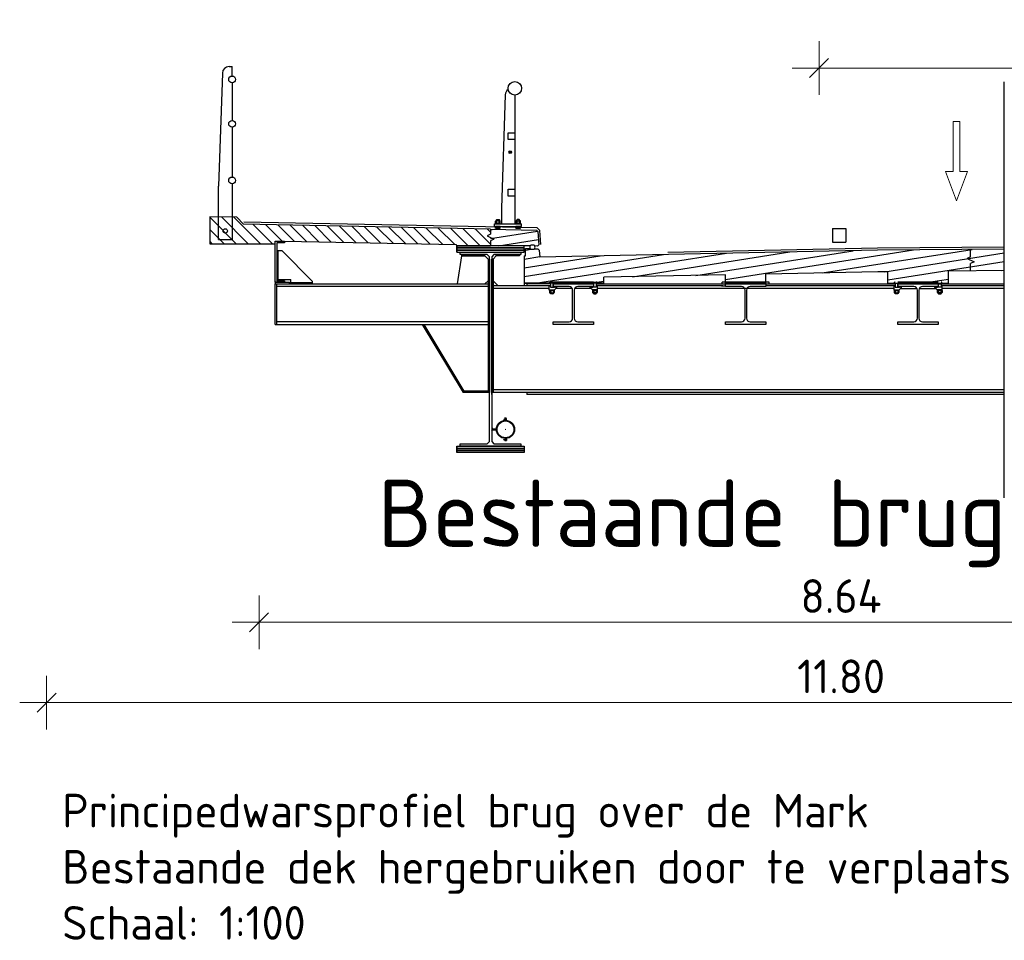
# Model space of a CAD drawing. Header units: metres. Extents: x -54 to 109, y -117 to 84.
# Tile 650 of 656: x 85.96 to 93.27, y 50.48 to 57.32. Entities that reach past the tile are written whole.
import ezdxf

# ---------------------------------------------------------------- set-up
doc = ezdxf.new("R2010")
doc.units = ezdxf.units.M
for name, pattern in [('AM-AS', [16, 10, -2, 2, -2]), ('CENTER', [2, 1.25, -0.25, 0.25, -0.25]), ('HIDDEN', [3.75, 2.5, -1.25])]:
    doc.linetypes.add(name, pattern=pattern)
doc.layers.get('Defpoints').update_dxf_attribs({"color": 151})
for name, color, linetype in [('015_DDRS_Brug', 1, 'Continuous'), ('L238', 2, 'Continuous'), ('L31', 1, 'Continuous'), ('L35', 2, 'Continuous'), ('L36', 2, 'Continuous'), ('L37', 2, 'HIDDEN'), ('L39', 3, 'Continuous'), ('L47', 4, 'Continuous'), ('L49', 4, 'Continuous'), ('L51', 252, 'Continuous')]:
    doc.layers.add(name, color=color, linetype=linetype)
for name, color, linetype, lineweight in [('B-WE-KW-KUNSTWERK-GD', 252, 'Continuous', 25), ('N-WE-AM-AS-GD', 10, 'AM-AS', 25), ('N-WE-VW-MARKERING-GD', 7, 'Continuous', 35), ('N-WE-VW-MARKERING-S', 7, 'Continuous', 25), ('N-WE-VW-MARKERING_PICTOGRAM-S', 7, 'Continuous', 25), ('X-XX-AL-DETAIL1-M', 7, 'Continuous', 18), ('X-XX-AL-T25', 7, 'Continuous', 25)]:
    doc.layers.add(name, color=color, linetype=linetype, lineweight=lineweight)
doc.styles.add('NLCS-ISO-M100-T25', font='NLCS-ISO.ttf', dxfattribs={"height": 0.25})
doc.styles.add('NLCS-ISO-M200-T25', font='NLCS-ISO.ttf', dxfattribs={"height": 0.5})
doc.dimstyles.new('NLCS-M100-T25-SCHRAP_L2_H2', dxfattribs={"dimscale": 0.1, "dimtxt": 2.5, "dimasz": 1.4, "dimexe": 2, "dimexo": 2, "dimgap": 0.7, "dimtad": 1, "dimzin": 0, "dimdsep": 46, "dimtxsty": 'NLCS-ISO-M100-T25', "dimblk": 'OBLIQUE', "dimcen": 0, "dimdle": 2, "dimclrd": 256, "dimclre": 256, "dimclrt": 256, "dimazin": 0, "dimtfac": 1, "dimtdec": 3, "dimtofl": 0, "dimtmove": 0, "dimatfit": 3, "dimldrblk": 'OBLIQUE', "dimfxl": 2, "dimfxlon": 1, "dimtfillclr": 256, "dimtolj": 1, "dimtzin": 0, "dimlwd": -1, "dimlwe": -1, "dimarcsym": 0})

# ---------------------------------------------------------------- blocks, each defined once
blk = doc.blocks.new('VW-MARKERING_010')
at = {"layer": 'N-WE-VW-MARKERING-S'}
for p, q in [((-0.05, 0.1), (0.05, 0.1)), ((-0.05, 0.1), (-0.05, 0)), ((0.05, 0.1), (0.05, 0)), ((-0.05, 0), (0.05, 0))]:
    blk.add_line(p, q, dxfattribs=at)
blk = doc.blocks.new('_Oblique')
at = {"color": 0, "linetype": 'ByBlock', "lineweight": -2}
blk.add_line((-0.5, -0.5), (0.5, 0.5), dxfattribs=at)
blk = doc.blocks.new('*D245')
at = {"layer": 'Defpoints', "color": 0, "transparency": 16777216}
for p in [(91.895, 56.9604), (91.895, 55.768), (95.495, 55.768)]:
    blk.add_point(p, dxfattribs=at)
at = {"layer": 'X-XX-AL-DETAIL1-M', "transparency": 16777216}
for p, q in [((91.895, 56.7604), (91.895, 57.1604)), ((95.495, 56.7604), (95.495, 57.1604)), ((95.695, 56.9604), (91.695, 56.9604))]:
    blk.add_line(p, q, dxfattribs=at)
at = {"layer": 'X-XX-AL-DETAIL1-M', "transparency": 16777216, "xscale": 0.14, "yscale": 0.14, "zscale": 0.14, "rotation": 180}
blk.add_blockref('_Oblique', (91.895, 56.9604), dxfattribs=at)
at = {"layer": 'X-XX-AL-DETAIL1-M', "transparency": 16777216, "xscale": 0.14, "yscale": 0.14, "zscale": 0.14}
blk.add_blockref('_Oblique', (95.495, 56.9604), dxfattribs=at)
at = {"layer": 'X-XX-AL-DETAIL1-M', "transparency": 16777216, "insert": (93.695, 57.1554), "char_height": 0.25, "attachment_point": 5, "style": 'NLCS-ISO-M100-T25'}
blk.add_mtext('\\A1;3.60', dxfattribs=at)
blk = doc.blocks.new('*D246')
at = {"layer": 'Defpoints', "color": 0, "transparency": 16777216}
for p in [(87.7368, 54.1893), (96.3812, 54.1893), (96.3812, 52.8448)]:
    blk.add_point(p, dxfattribs=at)
at = {"layer": 'X-XX-AL-DETAIL1-M', "transparency": 16777216}
for p, q in [((87.7368, 53.0448), (87.7368, 52.6448)), ((96.3812, 53.0448), (96.3812, 52.6448)), ((87.5368, 52.8448), (96.5812, 52.8448))]:
    blk.add_line(p, q, dxfattribs=at)
at = {"layer": 'X-XX-AL-DETAIL1-M', "transparency": 16777216, "xscale": 0.14, "yscale": 0.14, "zscale": 0.14, "rotation": 180}
blk.add_blockref('_Oblique', (87.7368, 52.8448), dxfattribs=at)
at = {"layer": 'X-XX-AL-DETAIL1-M', "transparency": 16777216, "xscale": 0.14, "yscale": 0.14, "zscale": 0.14}
blk.add_blockref('_Oblique', (96.3812, 52.8448), dxfattribs=at)
at = {"layer": 'X-XX-AL-DETAIL1-M', "transparency": 16777216, "insert": (92.059, 53.0398), "char_height": 0.25, "attachment_point": 5, "style": 'NLCS-ISO-M100-T25'}
blk.add_mtext('\\A1;8.64', dxfattribs=at)
blk = doc.blocks.new('*D248')
at = {"layer": 'Defpoints', "color": 0, "transparency": 16777216}
for p in [(86.159, 55.6564), (97.959, 55.6564), (97.959, 52.2485)]:
    blk.add_point(p, dxfattribs=at)
at = {"layer": 'X-XX-AL-DETAIL1-M', "transparency": 16777216}
for p, q in [((86.159, 52.4485), (86.159, 52.0485)), ((97.959, 52.4485), (97.959, 52.0485)), ((85.959, 52.2485), (98.159, 52.2485))]:
    blk.add_line(p, q, dxfattribs=at)
at = {"layer": 'X-XX-AL-DETAIL1-M', "transparency": 16777216, "xscale": 0.14, "yscale": 0.14, "zscale": 0.14, "rotation": 180}
blk.add_blockref('_Oblique', (86.159, 52.2485), dxfattribs=at)
at = {"layer": 'X-XX-AL-DETAIL1-M', "transparency": 16777216, "xscale": 0.14, "yscale": 0.14, "zscale": 0.14}
blk.add_blockref('_Oblique', (97.959, 52.2485), dxfattribs=at)
at = {"layer": 'X-XX-AL-DETAIL1-M', "transparency": 16777216, "insert": (92.059, 52.4435), "char_height": 0.25, "attachment_point": 5, "style": 'NLCS-ISO-M100-T25'}
blk.add_mtext('\\A1;11.80', dxfattribs=at)
blk = doc.blocks.new('SVW-MARKERING_PICTOGRAM_PIJL_RECHTDOOR-SO')
at = {"color": 0, "linetype": 'ByBlock', "lineweight": 18}
blk.add_lwpolyline([(-0.412, 0.485), (0, 1.571), (0.412, 0.485), (0.125, 0.485), (0.125, -1.371), (-0.125, -1.371), (-0.125, 0.485)], close=True, dxfattribs=at)
blk = doc.blocks.new('BMTB1562')
at = {"layer": 'L36'}
for radius in [0.5, 0.3, 0.1]:
    blk.add_circle((0, 0), radius, dxfattribs=at)
blk = doc.blocks.new('RTW-BMT-WAP12')
blk.add_hatch(color=256).paths.add_polyline_path([(-6, 0, 1), (6, 0, 1)])
blk = doc.blocks.new('brug')
at = {"layer": 'L51'}
h = blk.add_hatch(dxfattribs=at)
h.set_pattern_fill('LINE', color=0, scale=0.02, angle=188.92211, style=0)
h.set_pattern_definition([(135, (-6.85005, 0.821155), (-0.0449013, -0.0449013), [])])
h.paths.add_polyline_path([(-5.9001, 0.225), (-5.7001, 0.221), (-5.6491, 0.17), (-3.8151, 0.1333), (-3.8151, 0.0093), (-4.0651, 0.0093), (-4.0743, 0.0185), (-5.3451, 0.0439), (-5.4151, 0.043), (-5.4151, 0.025), (-5.9001, 0.025)])
h = blk.add_hatch(dxfattribs=at)
h.set_pattern_fill('LINE', color=0, scale=0.02, angle=188.922, style=0)
h.paths.add_polyline_path([(-3.8151, 0.1333), (-3.4746, 0.1265), (-3.4639, 0.1163), (-3.4567, 0.0173), (-3.466, 0.0075), (-3.487, 0.0079), (-3.4921, 0.013), (-3.5171, 0.0135), (-3.522, 0.0086), (-3.5651, 0.0093), (-3.8151, 0.0093)])
h = blk.add_hatch(dxfattribs=at)
h.set_pattern_fill('LINE', color=0, scale=0.02, angle=188.922, style=0)
h.paths.add_polyline_path([(-0.0001, -0.175), (-0.0001, -0.015), (-0.9413, -0.0238), (-3.4501, -0.074), (-3.4538, -0.0227), (-3.4645, -0.0125), (-3.4877, -0.0121), (-3.4921, -0.0165), (-3.5171, -0.017), (-3.5227, -0.0114), (-3.5551, -0.0107), (-3.5551, -0.0657), (-3.5651, -0.0657), (-3.5651, -0.269), (-3.3751, -0.269), (-3.3751, -0.26), (-3.0251, -0.26), (-3.0251, -0.269), (-2.9751, -0.269), (-2.9751, -0.2245), (-2.0701, -0.2064), (-2.0701, -0.269), (-1.7701, -0.269), (-1.7701, -0.2004), (-0.939, -0.1838), (-0.8651, -0.1831), (-0.8651, -0.269), (-0.4151, -0.269), (-0.4151, -0.1789)])
at = {"layer": '015_DDRS_Brug', "color": 0}
for p, q in [((-5.7573, 1.34, 0), (-5.7351, 1.34, 0)), ((-5.7351, 1.27, 0), (-5.7351, 1.34, 0)), ((-5.8072, 1.2921, 0), (-5.8351, 0.451, 0)), ((-5.7351, 1.22, 0), (-5.7351, 0.94, 0)), ((-3.7072, 1.1309, 0), (-3.7351, 0.2898, 0)), ((-3.6351, 1.1287, 0), (-3.6351, 0.8487, 0)), ((-5.7351, 0.89, 0), (-5.7351, 0.52, 0)), ((-3.6351, 0.7987, 0), (-3.6351, 0.4287, 0)), ((-5.8351, 0.055, 0), (-5.8351, 0.451, 0)), ((-5.7351, 0.47, 0), (-5.7351, 0.055, 0)), ((-3.6351, 0.3787, 0), (-3.6351, 0.1727, 0)), ((-3.7351, 0.2898, 0), (-3.7351, 0.1727, 0)), ((-3.7851, 0.1727, 0), (-3.5851, 0.1727, 0)), ((-3.7851, 0.1527, 0), (-3.7851, 0.1727, 0)), ((-3.7851, 0.1527, 0), (-3.5851, 0.1527, 0)), ((-3.7776, 0.14, 0), (-3.7776, 0.1519, 0)), ((-3.7775, 0.1769, 0), (-3.7775, 0.1931, 0)), ((-3.7453, 0.1527, 0), (-3.7743, 0.1527, 0)), ((-3.7451, 0.194, 0), (-3.7742, 0.194, 0)), ((-3.7451, 0.176, 0), (-3.7742, 0.176, 0)), ((-3.7685, 0.2033, 0), (-3.7701, 0.2016, 0)), ((-3.7701, 0.194, 0), (-3.7701, 0.2016, 0)), ((-3.769, 0.1402, 0), (-3.769, 0.1517, 0)), ((-3.7689, 0.1771, 0), (-3.7689, 0.1929, 0)), ((-3.7685, 0.2033, 0), (-3.7518, 0.2033, 0)), ((-3.7518, 0.2033, 0), (-3.7501, 0.2016, 0)), ((-3.7515, 0.1402, 0), (-3.7515, 0.1517, 0)), ((-3.7514, 0.1771, 0), (-3.7514, 0.1929, 0)), ((-3.7501, 0.2016, 0), (-3.7501, 0.194, 0)), ((-3.7429, 0.14, 0), (-3.7429, 0.1519, 0)), ((-3.7428, 0.1769, 0), (-3.7428, 0.1931, 0)), ((-3.6275, 0.1769, 0), (-3.6275, 0.1931, 0)), ((-3.6273, 0.14, 0), (-3.6273, 0.1519, 0)), ((-3.6251, 0.194, 0), (-3.5961, 0.194, 0)), ((-3.6251, 0.176, 0), (-3.5961, 0.176, 0)), ((-3.625, 0.1527, 0), (-3.596, 0.1527, 0)), ((-3.6185, 0.2033, 0), (-3.6201, 0.2016, 0)), ((-3.6201, 0.2016, 0), (-3.6201, 0.194, 0)), ((-3.6189, 0.1771, 0), (-3.6189, 0.1929, 0)), ((-3.6188, 0.1402, 0), (-3.6188, 0.1517, 0)), ((-3.6018, 0.2033, 0), (-3.6185, 0.2033, 0)), ((-3.6018, 0.2033, 0), (-3.6001, 0.2016, 0)), ((-3.6014, 0.1771, 0), (-3.6014, 0.1929, 0)), ((-3.6013, 0.1402, 0), (-3.6013, 0.1517, 0)), ((-3.6001, 0.194, 0), (-3.6001, 0.2016, 0)), ((-3.5928, 0.1769, 0), (-3.5928, 0.1931, 0)), ((-3.5927, 0.14, 0), (-3.5927, 0.1519, 0)), ((-3.5851, 0.1527, 0), (-3.5851, 0.1727, 0)), ((-3.7453, 0.1392, 0), (-3.7743, 0.1392, 0)), ((-3.625, 0.1392, 0), (-3.596, 0.1392, 0)), ((-5.8351, 0.055, 0), (-5.7351, 0.055, 0)), ((-4.0651, -0.0387), (-4.0651, 0.0093)), ((-5.4031, -0.026), (-5.3651, -0.026)), ((-5.3931, -0.24, 0), (-5.3931, -0.026, 0)), ((-5.3651, -0.026), (-5.1379, -0.2548)), ((-4.0301, -0.0657), (-4.063, -0.274)), ((-4.0301, -0.0557), (-4.0301, -0.0657)), ((-4.0301, -0.0557), (-3.8567, -0.0557)), ((-4.0301, -0.0657), (-3.8567, -0.0657)), ((-3.8567, -0.0657), (-3.8567, -0.0557)), ((-3.8567, -0.0657), (-3.8331, -0.0892)), ((-3.7736, -0.0657), (-3.7736, -0.0557)), ((-3.7736, -0.0557), (-3.6001, -0.0557)), ((-3.8331, -0.0892), (-3.8331, -1.08)), ((-3.8331, -0.0892), (-3.8231, -0.0892)), ((-3.8231, -0.0892), (-3.8231, -1.08, 0)), ((-3.7971, -0.0892), (-3.8071, -0.0892)), ((-3.8071, -1.094, 0), (-3.8071, -0.0892)), ((-5.4151, -0.262, 0), (-5.3089, -0.262, 0)), ((-5.4151, -0.262, 0), (-5.4151, -0.274, 0)), ((-5.4151, -0.274, 0), (-3.8331, -0.274, 0)), ((-5.4151, -0.574), (-5.4151, -0.274)), ((-5.4031, -0.24, 0), (-5.2989, -0.24, 0)), ((-5.4031, -0.574), (-5.4031, -0.274)), ((-5.3089, -0.274), (-5.3089, -0.262)), ((-5.2989, -0.274), (-5.2989, -0.24)), ((-5.2989, -0.264, 0), (-5.1379, -0.264, 0)), ((-5.1379, -0.274), (-5.1379, -0.2548)), ((-3.8567, -0.274), (-3.8331, -0.2505)), ((-3.3701, -0.288), (-3.7971, -0.288, 0)), ((-3.7971, -0.288, 0), (-3.7971, -1.08, 0)), ((-2.9751, -0.269, 0), (-3.5661, -0.269)), ((-3.5661, -0.269), (-3.5661, -0.288, 0)), ((-3.5461, -0.269), (-3.5461, -0.288)), ((-3.3701, -0.274), (-3.5461, -0.274)), ((-3.3791, -0.2881), (-3.3701, -0.2881)), ((-3.3791, -0.3181), (-3.3791, -0.2881)), ((-3.3751, -0.274), (-3.3751, -0.26)), ((-3.3751, -0.274), (-3.3751, -0.26)), ((-3.3751, -0.274), (-3.3751, -0.26)), ((-3.3701, -0.274), (-3.3751, -0.274)), ((-3.3701, -0.269), (-3.3701, -0.2981)), ((-3.3501, -0.269), (-3.3501, -0.2981)), ((-3.0501, -0.269), (-3.0501, -0.2981)), ((-3.0301, -0.269), (-3.0301, -0.2981)), ((-3.0301, -0.274), (-3.0251, -0.274)), ((-3.0301, -0.274), (-2.0701, -0.274)), ((-2.0901, -0.288), (-3.0301, -0.288)), ((-3.0211, -0.2881), (-3.0301, -0.2881)), ((-3.0251, -0.274), (-3.0251, -0.26)), ((-3.0251, -0.274), (-3.0251, -0.26)), ((-3.0211, -0.3181), (-3.0211, -0.2881)), ((-2.0991, -0.2881), (-2.0701, -0.2881)), ((-2.0951, -0.274), (-2.0951, -0.26)), ((-1.7701, -0.274), (-0.8101, -0.274)), ((-1.7411, -0.2881), (-1.7701, -0.2881)), ((-0.8101, -0.288), (-1.7501, -0.288)), ((-1.7451, -0.274), (-1.7451, -0.26)), ((-0.8191, -0.2881), (-0.8101, -0.2881)), ((-0.8191, -0.3181), (-0.8191, -0.2881)), ((-0.8151, -0.274), (-0.8151, -0.26)), ((-0.8151, -0.274), (-0.8151, -0.26)), ((-0.8101, -0.269), (-0.8101, -0.2981)), ((-0.7901, -0.269), (-0.7901, -0.2981)), ((-0.4901, -0.269), (-0.4901, -0.2981)), ((-0.4901, -0.274), (-0.0001, -0.274)), ((-0.4701, -0.269), (-0.4701, -0.2981)), ((-0.0001, -0.288), (-0.4701, -0.288)), ((-0.4611, -0.2881), (-0.4701, -0.2881)), ((-0.4651, -0.274), (-0.4651, -0.26)), ((-0.4651, -0.274), (-0.4651, -0.26)), ((-0.4611, -0.3181), (-0.4611, -0.2881)), ((-3.8331, -0.293), (-5.4031, -0.293)), ((-3.3791, -0.307), (-3.7971, -0.307, 0)), ((-3.3791, -0.3181), (-3.3411, -0.3181)), ((-3.3775, -0.3223), (-3.3775, -0.3385)), ((-3.3751, -0.3214), (-3.3461, -0.3214)), ((-3.3751, -0.3394), (-3.3461, -0.3394)), ((-3.3701, -0.2981), (-3.344, -0.2981)), ((-3.3701, -0.3463), (-3.3701, -0.3394)), ((-3.3685, -0.3479), (-3.3701, -0.3463)), ((-3.3689, -0.3225), (-3.3689, -0.3383)), ((-3.3518, -0.3479), (-3.3685, -0.3479)), ((-3.3518, -0.3479), (-3.3501, -0.3463)), ((-3.3514, -0.3225), (-3.3514, -0.3383)), ((-3.3501, -0.3394), (-3.3501, -0.3463)), ((-3.3391, -0.2994), (-3.344, -0.2981)), ((-3.3428, -0.3223), (-3.3428, -0.3385)), ((-3.3411, -0.3181), (-3.3241, -0.3011)), ((-3.3388, -0.2981), (-3.3391, -0.2994)), ((-3.3339, -0.2994), (-3.3388, -0.2981)), ((-3.3335, -0.2981), (-3.3339, -0.2994)), ((-3.3286, -0.2994), (-3.3335, -0.2981)), ((-3.209, -0.307), (-3.33, -0.307)), ((-3.3283, -0.2981), (-3.3286, -0.2994)), ((-3.3283, -0.2981), (-3.3241, -0.2981)), ((-3.3241, -0.2981), (-3.3241, -0.293)), ((-3.3241, -0.3011), (-3.3241, -0.2981)), ((-3.0702, -0.307), (-3.1913, -0.307)), ((-3.0761, -0.2981), (-3.0761, -0.293)), ((-3.0761, -0.3011), (-3.0761, -0.2981)), ((-3.072, -0.2981), (-3.0761, -0.2981)), ((-3.0591, -0.3181), (-3.0761, -0.3011)), ((-3.072, -0.2981), (-3.0717, -0.2994)), ((-3.0717, -0.2994), (-3.0668, -0.2981)), ((-3.0668, -0.2981), (-3.0664, -0.2994)), ((-3.0664, -0.2994), (-3.0615, -0.2981)), ((-3.0615, -0.2981), (-3.0612, -0.2994)), ((-3.0612, -0.2994), (-3.0563, -0.2981)), ((-3.0211, -0.3181), (-3.0591, -0.3181)), ((-3.0575, -0.3223), (-3.0575, -0.3385)), ((-3.0301, -0.2981), (-3.0563, -0.2981)), ((-3.0251, -0.3214), (-3.0542, -0.3214)), ((-3.0251, -0.3394), (-3.0542, -0.3394)), ((-3.0501, -0.3394), (-3.0501, -0.3463)), ((-3.0485, -0.3479), (-3.0501, -0.3463)), ((-3.0489, -0.3225), (-3.0489, -0.3383)), ((-3.0485, -0.3479), (-3.0318, -0.3479)), ((-3.0318, -0.3479), (-3.0301, -0.3463)), ((-3.0314, -0.3225), (-3.0314, -0.3383)), ((-3.0301, -0.3463), (-3.0301, -0.3394)), ((-3.0228, -0.3223), (-3.0228, -0.3385)), ((-1.929, -0.307), (-3.0211, -0.307)), ((-0.8191, -0.307), (-1.929, -0.307)), ((-0.8191, -0.3181), (-0.7811, -0.3181)), ((-0.8175, -0.3223), (-0.8175, -0.3385)), ((-0.8151, -0.3214), (-0.7861, -0.3214)), ((-0.8151, -0.3394), (-0.7861, -0.3394)), ((-0.8101, -0.2981), (-0.784, -0.2981)), ((-0.8101, -0.3463), (-0.8101, -0.3394)), ((-0.8085, -0.3479), (-0.8101, -0.3463)), ((-0.8089, -0.3225), (-0.8089, -0.3383)), ((-0.7918, -0.3479), (-0.8085, -0.3479)), ((-0.7918, -0.3479), (-0.7901, -0.3463)), ((-0.7914, -0.3225), (-0.7914, -0.3383)), ((-0.7901, -0.3394), (-0.7901, -0.3463)), ((-0.7791, -0.2994), (-0.784, -0.2981)), ((-0.7828, -0.3223), (-0.7828, -0.3385)), ((-0.7811, -0.3181), (-0.7641, -0.3011)), ((-0.7788, -0.2981), (-0.7791, -0.2994)), ((-0.7739, -0.2994), (-0.7788, -0.2981)), ((-0.7735, -0.2981), (-0.7739, -0.2994)), ((-0.7686, -0.2994), (-0.7735, -0.2981)), ((-0.77, -0.307), (-0.649, -0.307)), ((-0.7683, -0.2981), (-0.7686, -0.2994)), ((-0.7683, -0.2981), (-0.7641, -0.2981)), ((-0.7641, -0.2981), (-0.7641, -0.293)), ((-0.7641, -0.3011), (-0.7641, -0.2981)), ((-0.6313, -0.307), (-0.5102, -0.307)), ((-0.5161, -0.2981), (-0.5161, -0.293)), ((-0.5161, -0.3011), (-0.5161, -0.2981)), ((-0.512, -0.2981), (-0.5161, -0.2981)), ((-0.4991, -0.3181), (-0.5161, -0.3011)), ((-0.512, -0.2981), (-0.5117, -0.2994)), ((-0.5117, -0.2994), (-0.5068, -0.2981)), ((-0.5068, -0.2981), (-0.5064, -0.2994)), ((-0.5064, -0.2994), (-0.5015, -0.2981)), ((-0.5015, -0.2981), (-0.5012, -0.2994)), ((-0.5012, -0.2994), (-0.4963, -0.2981)), ((-0.4611, -0.3181), (-0.4991, -0.3181)), ((-0.4975, -0.3223), (-0.4975, -0.3385)), ((-0.4701, -0.2981), (-0.4963, -0.2981)), ((-0.4651, -0.3214), (-0.4942, -0.3214)), ((-0.4651, -0.3394), (-0.4942, -0.3394)), ((-0.4901, -0.3394), (-0.4901, -0.3463)), ((-0.4885, -0.3479), (-0.4901, -0.3463)), ((-0.4889, -0.3225), (-0.4889, -0.3383)), ((-0.4885, -0.3479), (-0.4718, -0.3479)), ((-0.4718, -0.3479), (-0.4701, -0.3463)), ((-0.4714, -0.3225), (-0.4714, -0.3383)), ((-0.4701, -0.3463), (-0.4701, -0.3394)), ((-0.4628, -0.3223), (-0.4628, -0.3385)), ((-0.0001, -0.307), (-0.4611, -0.307)), ((-5.4151, -0.574, 0), (-3.8331, -0.574, 0)), ((-3.8331, -0.555), (-5.4031, -0.555)), ((-4.3223, -0.574), (-4.0197, -1.08)), ((-4.3107, -0.574), (-4.0139, -1.07)), ((-4.0197, -1.08), (-4.0139, -1.07)), ((-3.8231, -1.08, 0), (-4.0197, -1.08, 0)), ((-3.8331, -1.07, 0), (-4.0139, -1.07, 0)), ((-0.0001, -1.08), (-3.8071, -1.08, 0)), ((-0.0001, -1.061), (-3.7971, -1.061, 0)), ((-3.5461, -1.08), (-3.5461, -1.094)), ((-0.0001, -1.094), (-3.5461, -1.094, 0)), ((-4.0651, -1.4787), (-4.0651, -1.5267))]:
    blk.add_line(p, q, dxfattribs=at)
at = {"layer": '015_DDRS_Brug', "color": 0, "linetype": 'HIDDEN'}
for p, q in [((-3.7736, -0.0657), (-3.7971, -0.0892)), ((-3.6001, -0.0657), (-3.7736, -0.0657)), ((-3.6001, -0.0557), (-3.6001, -0.0657)), ((-3.7971, -0.0892), (-3.7971, -0.288)), ((-3.7596, -0.288), (-3.7971, -0.2505)), ((-3.0501, -0.26), (-3.3751, -0.26)), ((-3.3751, -0.26), (-3.3701, -0.26)), ((-3.3701, -0.26, 0), (-3.3751, -0.26, 0)), ((-3.0251, -0.26), (-3.0301, -0.26)), ((-3.0301, -0.26, 0), (-3.0251, -0.26, 0)), ((-1.7451, -0.26), (-2.0951, -0.26, 0)), ((-0.8101, -0.26), (-0.8151, -0.26)), ((-0.8101, -0.26), (-0.8151, -0.26)), ((-0.4901, -0.26), (-0.7901, -0.26)), ((-0.4651, -0.26), (-0.4701, -0.26)), ((-0.4651, -0.26), (-0.4701, -0.26))]:
    blk.add_line(p, q, dxfattribs=at)
at = {"layer": '015_DDRS_Brug', "color": 0, "elevation": 0}
for points in [[(-3.6851, 0.8487), (-3.6351, 0.8487), (-3.6351, 0.7987), (-3.6851, 0.7987)], [(-3.6851, 0.4287), (-3.6351, 0.4287), (-3.6351, 0.3787), (-3.6851, 0.3787)], [(-3.7761, 0.176), (-3.7428, 0.176), (-3.7411, 0.1744), (-3.7411, 0.1727), (-3.7778, 0.1727), (-3.7778, 0.1744)], [(-3.5941, 0.176), (-3.6275, 0.176), (-3.6291, 0.1744), (-3.6291, 0.1727), (-3.5925, 0.1727), (-3.5925, 0.1744)], [(-4.0651, -0.0067), (-3.5651, -0.0067), (-3.5651, 0.0093), (-4.0651, 0.0093)], [(-4.0651, -0.0227), (-3.5651, -0.0227), (-3.5651, -0.0067), (-4.0651, -0.0067)], [(-4.0651, -0.0387), (-3.5651, -0.0387), (-3.5651, -0.0227), (-4.0651, -0.0227)], [(-3.3441, -0.3214), (-3.3775, -0.3214), (-3.3791, -0.3198), (-3.3791, -0.3181), (-3.3425, -0.3181), (-3.3425, -0.3198)], [(-3.0561, -0.3214), (-3.0228, -0.3214), (-3.0211, -0.3198), (-3.0211, -0.3181), (-3.0578, -0.3181), (-3.0578, -0.3198)], [(-0.7841, -0.3214), (-0.8175, -0.3214), (-0.8191, -0.3198), (-0.8191, -0.3181), (-0.7825, -0.3181), (-0.7825, -0.3198)], [(-0.4961, -0.3214), (-0.4628, -0.3214), (-0.4611, -0.3198), (-0.4611, -0.3181), (-0.4978, -0.3181), (-0.4978, -0.3198)], [(-4.0651, -1.4787), (-3.5651, -1.4787), (-3.5651, -1.4947), (-4.0651, -1.4947)], [(-4.0651, -1.4947), (-3.5651, -1.4947), (-3.5651, -1.5107), (-4.0651, -1.5107)], [(-4.0651, -1.5107), (-3.5651, -1.5107), (-3.5651, -1.5267), (-4.0651, -1.5267)]]:
    blk.add_lwpolyline(points, close=True, dxfattribs=at)
at = {"layer": '015_DDRS_Brug', "color": 0, "elevation": 0, "flags": 128}
for points in [[(-5.3451, -0.25), (-5.3451, -0.262), (-5.4151, -0.262), (-5.4151, 0.043), (-5.3451, 0.043), (-5.3451, 0.031), (-5.4031, 0.031), (-5.4031, -0.25)], [(-4.0401, -0.0557), (-4.0401, -0.0387), (-3.5901, -0.0387), (-3.5901, -0.0557), (-3.7899, -0.0557), (-3.8071, -0.0729), (-3.8071, -1.4445), (-3.7899, -1.4617), (-3.5901, -1.4617), (-3.5901, -1.4787), (-4.0401, -1.4787), (-4.0401, -1.4617), (-3.8403, -1.4617), (-3.8231, -1.4445), (-3.8231, -0.0729), (-3.8403, -0.0557)]]:
    blk.add_lwpolyline(points, close=True, dxfattribs=at)
for points in [[(-3.3501, -0.574), (-3.3501, -0.555), (-3.2326, -0.555, 0.414214), (-3.2056, -0.528), (-3.2056, -0.32, 0.414214), (-3.2326, -0.293), (-3.3501, -0.293), (-3.3501, -0.274), (-3.0501, -0.274), (-3.0501, -0.293), (-3.1676, -0.293, 0.414214), (-3.1946, -0.32), (-3.1946, -0.528, 0.414214), (-3.1676, -0.555), (-3.0501, -0.555), (-3.0501, -0.574)], [(-2.0701, -0.574), (-2.0701, -0.555), (-1.9526, -0.555, 0.414214), (-1.9256, -0.528), (-1.9256, -0.32, 0.414214), (-1.9526, -0.293), (-2.0701, -0.293), (-2.0701, -0.274), (-1.7701, -0.274), (-1.7701, -0.293), (-1.8876, -0.293, 0.414214), (-1.9146, -0.32), (-1.9146, -0.528, 0.414214), (-1.8876, -0.555), (-1.7701, -0.555), (-1.7701, -0.574)], [(-0.7901, -0.574), (-0.7901, -0.555), (-0.6726, -0.555, 0.414214), (-0.6456, -0.528), (-0.6456, -0.32, 0.414214), (-0.6726, -0.293), (-0.7901, -0.293), (-0.7901, -0.274), (-0.4901, -0.274), (-0.4901, -0.293), (-0.6076, -0.293, 0.414214), (-0.6346, -0.32), (-0.6346, -0.528, 0.414214), (-0.6076, -0.555), (-0.4901, -0.555), (-0.4901, -0.574)]]:
    blk.add_lwpolyline(points, format="xyb", close=True, dxfattribs=at)
at = {"layer": '015_DDRS_Brug', "color": 0}
for centre, radius in [((-5.7351, 1.245, 0), 0.025), ((-3.6351, 1.1787, 0), 0.05), ((-5.7351, 0.915, 0), 0.025), ((-5.7351, 0.495, 0), 0.025), ((-5.7851, 0.1198), 0.016)]:
    blk.add_circle(centre, radius, dxfattribs=at)
for centre, radius, start, end in [((-5.7572, 1.29, 0), 0.05, 90, 177.53188), ((-3.6572, 1.1287, 0), 0.05, 123.00535, 177.53188), ((-3.7753, 0.1491, 0), 0.00359, 89.97259, 130.2073), ((-3.7751, 0.1904, 0), 0.00359, 89.97259, 130.2073), ((-3.7751, 0.1796, 0), 0.00359, 229.7927, 270.02741), ((-3.7748, 0.1363, 0), 0.0164, 69.45223, 91.68822), ((-3.7747, 0.1776, 0), 0.0164, 69.45223, 91.68822), ((-3.7747, 0.1924, 0), 0.0164, 268.31178, 290.54777), ((-3.7603, 0.115, 0), 0.0377, 76.54629, 103.45371), ((-3.7601, 0.1563, 0), 0.0377, 76.54629, 103.45371), ((-3.7601, 0.2137, 0), 0.0377, 256.54629, 283.45371), ((-3.7457, 0.1363, 0), 0.0164, 88.31178, 110.54777), ((-3.7456, 0.1776, 0), 0.0164, 88.31178, 110.54777), ((-3.7456, 0.1924, 0), 0.0164, 249.45223, 271.68822), ((-3.7453, 0.1491, 0), 0.00359, 49.7927, 90.02741), ((-3.7451, 0.1904, 0), 0.00359, 49.7927, 90.02741), ((-3.7451, 0.1796, 0), 0.00359, 269.97259, 310.2073), ((-3.6251, 0.1904, 0), 0.00359, 89.97259, 130.2073), ((-3.6251, 0.1796, 0), 0.00359, 229.7927, 270.02741), ((-3.625, 0.1491, 0), 0.00359, 89.97259, 130.2073), ((-3.6247, 0.1776, 0), 0.0164, 69.45223, 91.68822), ((-3.6247, 0.1924, 0), 0.0164, 268.31178, 290.54777), ((-3.6245, 0.1363, 0), 0.0164, 69.45223, 91.68822), ((-3.6101, 0.1563, 0), 0.0377, 76.54629, 103.45371), ((-3.6101, 0.2137, 0), 0.0377, 256.54629, 283.45371), ((-3.61, 0.115, 0), 0.0377, 76.54629, 103.45371), ((-3.5956, 0.1776, 0), 0.0164, 88.31178, 110.54777), ((-3.5956, 0.1924, 0), 0.0164, 249.45223, 271.68822), ((-3.5955, 0.1363, 0), 0.0164, 88.31178, 110.54777), ((-3.5951, 0.1904, 0), 0.00359, 49.7927, 90.02741), ((-3.5951, 0.1796, 0), 0.00359, 269.97259, 310.2073), ((-3.595, 0.1491, 0), 0.00359, 49.7927, 90.02741), ((-3.7753, 0.1428, 0), 0.00359, 229.7927, 270.02741), ((-3.7748, 0.1556, 0), 0.0164, 268.31178, 290.54777), ((-3.7603, 0.1769, 0), 0.0377, 256.54629, 283.45371), ((-3.7457, 0.1556, 0), 0.0164, 249.45223, 271.68822), ((-3.7451, 0.1428, 0), 0.00359, 269.97259, 310.2073), ((-3.6251, 0.1428, 0), 0.00359, 229.7927, 270.02741), ((-3.6246, 0.1556, 0), 0.0164, 268.31178, 290.54777), ((-3.61, 0.1769, 0), 0.0377, 256.54629, 283.45371), ((-3.5955, 0.1556, 0), 0.0164, 249.45223, 271.68822), ((-3.595, 0.1428, 0), 0.00359, 269.97259, 310.2073), ((-3.3751, -0.325), 0.00359, 89.97259, 130.2073), ((-3.3751, -0.3358), 0.00359, 229.7927, 270.02741), ((-3.3747, -0.3378), 0.0164, 69.45223, 91.68822), ((-3.3747, -0.323), 0.0164, 268.31178, 290.54777), ((-3.3601, -0.3591), 0.0377, 76.54629, 103.45371), ((-3.3601, -0.3017), 0.0377, 256.54629, 283.45371), ((-3.3456, -0.3378), 0.0164, 88.31178, 110.54777), ((-3.3456, -0.323), 0.0164, 249.45223, 271.68822), ((-3.3451, -0.325), 0.00359, 49.7927, 90.02741), ((-3.3451, -0.3358), 0.00359, 269.97259, 310.2073), ((-3.0551, -0.325), 0.00359, 89.97259, 130.2073), ((-3.0551, -0.3358), 0.00359, 229.7927, 270.02741), ((-3.0547, -0.3378), 0.0164, 69.45223, 91.68822), ((-3.0547, -0.323), 0.0164, 268.31178, 290.54777), ((-3.0401, -0.3591), 0.0377, 76.54629, 103.45371), ((-3.0401, -0.3017), 0.0377, 256.54629, 283.45371), ((-3.0256, -0.3378), 0.0164, 88.31178, 110.54777), ((-3.0256, -0.323), 0.0164, 249.45223, 271.68822), ((-3.0251, -0.325), 0.00359, 49.7927, 90.02741), ((-3.0251, -0.3358), 0.00359, 269.97259, 310.2073), ((-0.8151, -0.325), 0.00359, 89.97259, 130.2073), ((-0.8151, -0.3358), 0.00359, 229.7927, 270.02741), ((-0.8147, -0.3378), 0.0164, 69.45223, 91.68822), ((-0.8147, -0.323), 0.0164, 268.31178, 290.54777), ((-0.8001, -0.3591), 0.0377, 76.54629, 103.45371), ((-0.8001, -0.3017), 0.0377, 256.54629, 283.45371), ((-0.7856, -0.3378), 0.0164, 88.31178, 110.54777), ((-0.7856, -0.323), 0.0164, 249.45223, 271.68822), ((-0.7851, -0.325), 0.00359, 49.7927, 90.02741), ((-0.7851, -0.3358), 0.00359, 269.97259, 310.2073), ((-0.4951, -0.325), 0.00359, 89.97259, 130.2073), ((-0.4951, -0.3358), 0.00359, 229.7927, 270.02741), ((-0.4947, -0.3378), 0.0164, 69.45223, 91.68822), ((-0.4947, -0.323), 0.0164, 268.31178, 290.54777), ((-0.4801, -0.3591), 0.0377, 76.54629, 103.45371), ((-0.4801, -0.3017), 0.0377, 256.54629, 283.45371), ((-0.4656, -0.3378), 0.0164, 88.31178, 110.54777), ((-0.4656, -0.323), 0.0164, 249.45223, 271.68822), ((-0.4651, -0.325), 0.00359, 49.7927, 90.02741), ((-0.4651, -0.3358), 0.00359, 269.97259, 310.2073)]:
    blk.add_arc(centre, radius, start, end, dxfattribs=at)
at = {"layer": 'L238', "color": 0}
for p, q in [((-3.0301, -0.2689), (-3.0301, -0.269)), ((-0.8101, -0.2689), (-0.8101, -0.269))]:
    blk.add_line(p, q, dxfattribs=at)
at = {"layer": 'L31', "color": 0}
for p, q in [((-3.8151, 0.0963), (-3.8401, 0.0838)), ((-3.8401, 0.0838), (-3.7901, 0.0588)), ((-3.8151, 0.1333), (-3.8151, 0.0963)), ((-3.7901, 0.0588), (-3.8151, 0.0463)), ((-3.8151, 0.0463), (-3.8151, 0.0093)), ((-0.2501, -0.0723), (-0.2751, -0.0848)), ((-0.2751, -0.0848), (-0.2251, -0.1098)), ((-0.2251, -0.1098), (-0.2501, -0.1223)), ((-3.7167, -1.2771), (-3.7021, -1.2771)), ((-3.7167, -1.2771), (-3.7167, -1.2799)), ((-3.7167, -1.2799), (-3.7021, -1.2799)), ((-3.7071, -1.2867), (-3.7071, -1.2667)), ((-3.7071, -1.2867), (-3.7021, -1.2867)), ((-3.7021, -1.2867), (-3.7021, -1.2667)), ((-3.8071, -1.3433), (-3.8016, -1.3502)), ((-3.8071, -1.3502), (-3.7771, -1.3502)), ((-3.8071, -1.3582), (-3.7771, -1.3582)), ((-3.8071, -1.365), (-3.8016, -1.3582)), ((-3.7771, -1.3502), (-3.7771, -1.3582)), ((-3.7167, -1.4285), (-3.7021, -1.4285)), ((-3.7167, -1.4313), (-3.7167, -1.4285)), ((-3.7167, -1.4313), (-3.7021, -1.4313)), ((-3.7071, -1.4217), (-3.7071, -1.4417)), ((-3.7071, -1.4217), (-3.7021, -1.4217)), ((-3.7021, -1.4217), (-3.7021, -1.4417))]:
    blk.add_line(p, q, dxfattribs=at)
at = {"layer": 'L31', "color": 0, "linetype": 'CENTER'}
for p, q in [((-0.2501, -0.0723), (-0.2501, -0.0173)), ((-0.2501, -0.1774), (-0.2501, -0.1223))]:
    blk.add_line(p, q, dxfattribs=at)
at = {"layer": 'L31', "color": 0, "elevation": 0}
for points in [[(-3.7021, -1.2844), (-3.6965, -1.2844), (-3.6965, -1.2725), (-3.7021, -1.2725)], [(-3.7771, -1.3592), (-3.7721, -1.3592), (-3.7721, -1.3492), (-3.7771, -1.3492)], [(-3.7021, -1.4239), (-3.6965, -1.4239), (-3.6965, -1.4358), (-3.7021, -1.4358)]]:
    blk.add_lwpolyline(points, close=True, dxfattribs=at)
at = {"layer": 'L31', "color": 0}
blk.add_circle((-3.7046, -1.3542), 0.0675, dxfattribs=at)
at = {"layer": 'L35', "color": 0}
blk.add_circle((-3.7046, -1.3542), 0.0625, dxfattribs=at)
at = {"layer": 'L37', "color": 0, "elevation": 0, "flags": 128}
blk.add_lwpolyline([(-3.4418, 0.0184), (-3.4494, 0.1232), (-3.4685, 0.1414), (-5.6488, 0.185)], dxfattribs=at)
at = {"layer": 'L37', "color": 0, "flags": 128}
blk.add_lwpolyline([(-0.0003, 0), (-0.9416, -0.0088), (-3.4362, -0.0587), (-3.4389, -0.0216)], dxfattribs=at)
at = {"layer": 'L39', "color": 0, "linetype": 'Continuous'}
for p, q in [((-5.7001, 0.221), (-5.9001, 0.225)), ((-5.9001, 0.225), (-5.9001, 0.025)), ((-5.6491, 0.17), (-5.7001, 0.221)), ((-3.8151, 0.1333), (-5.6491, 0.17)), ((-3.8151, 0.1333), (-3.4746, 0.1265)), ((-3.4746, 0.1265), (-3.4639, 0.1163)), ((-3.4639, 0.1163), (-3.4567, 0.0173)), ((-5.9001, 0.025), (-5.4151, 0.025)), ((-5.4151, 0.025), (-5.4151, 0.043)), ((-5.4151, 0.043), (-5.3451, 0.043)), ((-5.3451, 0.043), (-5.3451, 0.0439)), ((-5.3451, 0.0439), (-4.0743, 0.0185)), ((-4.0743, 0.0185), (-4.0651, 0.0093)), ((-4.0651, 0.0093), (-3.8151, 0.0093)), ((-3.5651, 0.0093), (-3.8151, 0.0093)), ((-3.522, 0.0086), (-3.5651, 0.0093)), ((-3.5171, 0.0135), (-3.522, 0.0086)), ((-3.4921, 0.013), (-3.5171, 0.0135)), ((-3.487, 0.0079), (-3.4921, 0.013)), ((-3.466, 0.0075), (-3.487, 0.0079)), ((-3.4567, 0.0173), (-3.466, 0.0075)), ((-3.5651, -0.0657), (-3.5551, -0.0657)), ((-3.5651, -0.0657), (-3.5651, -0.269)), ((-3.5551, -0.0657), (-3.5551, -0.0107)), ((-3.5551, -0.0107), (-3.5227, -0.0114)), ((-3.5227, -0.0114), (-3.5171, -0.017)), ((-3.5171, -0.017), (-3.4921, -0.0165)), ((-3.4921, -0.0165), (-3.4877, -0.0121)), ((-3.4877, -0.0121), (-3.4645, -0.0125)), ((-3.4645, -0.0125), (-3.4538, -0.0227)), ((-3.4538, -0.0227), (-3.4501, -0.074)), ((-0.9413, -0.0238), (-3.4501, -0.074)), ((-0.0001, -0.015), (-0.9413, -0.0238)), ((-2.0701, -0.2064), (-2.9751, -0.2245)), ((-2.0701, -0.269), (-2.0701, -0.2064)), ((-0.939, -0.1838), (-1.7701, -0.2004)), ((-1.7701, -0.269), (-1.7701, -0.2004, 0)), ((-0.8651, -0.1831), (-0.939, -0.1838)), ((-0.8651, -0.269), (-0.8651, -0.1831)), ((-0.0001, -0.175), (-0.4151, -0.1789)), ((-0.4151, -0.269), (-0.4151, -0.1789, 0)), ((-2.9751, -0.269, 0), (-2.9751, -0.2245, 0)), ((-2.0701, -0.269), (-1.7701, -0.269)), ((-0.8651, -0.269), (-0.4151, -0.269))]:
    blk.add_line(p, q, dxfattribs=at)
at = {"layer": 'L39', "color": 0}
for p, q in [((-3.5651, -0.269), (-3.3751, -0.269)), ((-3.3751, -0.269), (-3.3751, -0.26)), ((-3.3751, -0.26), (-3.0251, -0.26)), ((-3.0251, -0.26), (-3.0251, -0.269)), ((-3.0251, -0.269), (-2.9751, -0.269, 0))]:
    blk.add_line(p, q, dxfattribs=at)
at = {"layer": 'L47', "color": 0, "linetype": 'Continuous'}
for start, end in [(148.85424, 211.14577), (328.85423, 31.14577)]:
    blk.add_arc((-3.5048, -0.0017), 0.02, start, end, dxfattribs=at)
at = {"layer": 'N-WE-AM-AS-GD', "color": 0}
blk.add_line((-0.0001, -1.8625), (-0.0001, 1.2277), dxfattribs=at)
at = {"color": 0, "xscale": 0.01999999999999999, "yscale": 0.01999999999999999, "zscale": 0.01999999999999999}
blk.add_blockref('BMTB1562', (-3.6687, 0.7043), dxfattribs=at)
at = {"layer": 'L49', "color": 0, "xscale": 0.0008, "yscale": 0.0008, "zscale": 0.0008}
blk.add_blockref('RTW-BMT-WAP12', (-3.7046, -1.3542), dxfattribs=at)

msp = doc.modelspace()

# ---------------------------------------------------------------- block references
at = {"layer": 'B-WE-KW-KUNSTWERK-GD'}
msp.add_blockref('brug', (93.2711, 55.6314), dxfattribs=at)
at = {"layer": 'N-WE-VW-MARKERING-GD', "color": 7, "linetype": 'Continuous', "lineweight": 35}
msp.add_blockref('VW-MARKERING_010', (92.045, 55.668), dxfattribs=at)
at = {"layer": 'N-WE-VW-MARKERING_PICTOGRAM-S', "xscale": 0.2, "yscale": 0.2, "zscale": 0.2, "rotation": 180}
msp.add_blockref('SVW-MARKERING_PICTOGRAM_PIJL_RECHTDOOR-SO', (92.9164, 56.2897), dxfattribs=at)

# ---------------------------------------------------------------- texts
at = {"layer": 'X-XX-AL-T25', "insert": (88.6177, 53.9051), "char_height": 0.5, "attachment_point": 1, "style": 'NLCS-ISO-M200-T25'}
msp.add_mtext('Bestaande brug als fietsbrug', dxfattribs=at)
at = {"layer": 'X-XX-AL-T25', "insert": (86.2747, 51.5715), "char_height": 0.25, "width": 26.16034, "attachment_point": 1, "style": 'NLCS-ISO-M200-T25'}
msp.add_mtext('Principedwarsprofiel brug over de Mark\\PBestaande dek hergebruiken door te verplaatsen geoptimaliseerd\\PSchaal: 1:100', dxfattribs=at)

# ---------------------------------------------------------------- dimensions: what is measured, and where the dimension line sits
at = {"layer": 'X-XX-AL-DETAIL1-M'}
dim = msp.add_linear_dim(base=(91.895, 56.9604), p1=(95.495, 55.768), p2=(91.895, 55.768), dimstyle='NLCS-M100-T25-SCHRAP_L2_H2', override={"dimtmove": 1}, dxfattribs=at)
dim.commit()
dim.dimension.update_dxf_attribs({"geometry": '*D245', "text_midpoint": (93.695, 57.1554)})
dim = msp.add_linear_dim(base=(97.959, 52.2485), p1=(86.159, 55.6564), p2=(97.959, 55.6564), dimstyle='NLCS-M100-T25-SCHRAP_L2_H2', dxfattribs=at)
dim.commit()
dim.dimension.update_dxf_attribs({"geometry": '*D248', "text_midpoint": (92.059, 52.4435)})
dim = msp.add_linear_dim(base=(96.3812, 52.8448), p1=(87.7368, 54.1893), p2=(96.3812, 54.1893), dimstyle='NLCS-M100-T25-SCHRAP_L2_H2', dxfattribs=at)
dim.commit()
dim.dimension.update_dxf_attribs({"geometry": '*D246', "text_midpoint": (92.059, 52.8448), "dimtype": 160})

doc.saveas('drawing.dxf')
